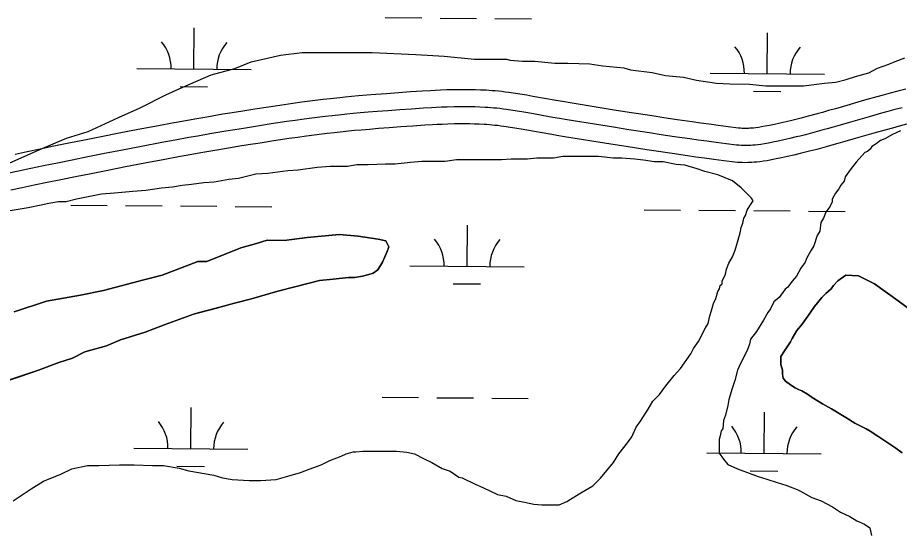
# Model space of a CAD drawing. Extents: x 3271442 to 3309282, y 752266 to 777610.
# Drawn here: x 3296918 to 3297690, y 770635 to 771084 of the extents above; entities that cross this region are included whole.
import ezdxf

# ---------------------------------------------------------------- set-up
doc = ezdxf.new("R2010")
doc.units = 0
for name, color, linetype in [('V-ROAD-CNTR', 7, 'Continuous'), ('V-SITE-VEGE', 7, 'Continuous'), ('V-TOPO-SHOR', 7, 'Continuous'), ('V-WETL-SWMP', 7, 'Continuous')]:
    doc.layers.add(name, color=color, linetype=linetype)

msp = doc.modelspace()

# ---------------------------------------------------------------- linework, layer by layer
at = {"layer": 'V-ROAD-CNTR'}
for points in [[(3297389.55, 771011.84), (3297369.12, 771015.49), (3297363.93, 771016.39), (3297359.99, 771017.04), (3297354.09, 771017.97), (3297348.13, 771018.84), (3297345.04, 771019.25), (3297342.05, 771019.61), (3297339.15, 771019.92), (3297336.35, 771020.18), (3297333.63, 771020.41), (3297331.01, 771020.61), (3297328.44, 771020.77), (3297323.56, 771021.03), (3297318.96, 771021.19), (3297314.66, 771021.29), (3297310.64, 771021.33), (3297306.88, 771021.33), (3297303.36, 771021.3), (3297300.04, 771021.25), (3297293.92, 771021.08), (3297288.56, 771020.88), (3297283.88, 771020.66), (3297279.79, 771020.44), (3297272.7, 771020.02), (3297262.15, 771019.31), (3297251.66, 771018.57), (3297241.14, 771017.81), (3297231.91, 771017.11), (3297223.83, 771016.46), (3297216.74, 771015.85), (3297210.53, 771015.3), (3297205.1, 771014.79), (3297200.32, 771014.31), (3297192, 771013.44), (3297185.74, 771012.73), (3297181.03, 771012.17), (3297173.98, 771011.28), (3297166.95, 771010.33), (3297159.06, 771009.21), (3297151.68, 771008.14), (3297137.88, 771006.08), (3297125.82, 771004.22), (3297115.28, 771002.55), (3297106.06, 771001.06), (3297097.99, 770999.72), (3297083.91, 770997.33), (3297073.35, 770995.49), (3297065.42, 770994.07), (3297053.55, 770991.91), (3297041.68, 770989.7), (3297023.81, 770986.3), (3297007.07, 770983.07), (3296991.38, 770980.01), (3296976.69, 770977.1), (3296962.92, 770974.33), (3296950.02, 770971.71), (3296937.93, 770969.23), (3296926.6, 770966.87), (3296915.99, 770964.64)], [(3297695.78, 771021.86), (3297688.75, 771020.06), (3297682.17, 771018.32), (3297676.04, 771016.64), (3297670.31, 771015.05), (3297659.65, 771012.01), (3297641.13, 771006.65), (3297634.22, 771004.66), (3297628.17, 771002.94), (3297622.89, 771001.45), (3297618.29, 771000.18), (3297610.18, 770998), (3297604.1, 770996.42), (3297599.55, 770995.27), (3297596.14, 770994.44), (3297590.98, 770993.22), (3297585.8, 770992.04), (3297580.74, 770990.92), (3297576.38, 770989.99), (3297572.66, 770989.26), (3297569.48, 770988.69), (3297566.76, 770988.27), (3297564.42, 770987.96), (3297562.42, 770987.73), (3297560.69, 770987.58), (3297559.21, 770987.47), (3297557.93, 770987.41), (3297556.89, 770987.38), (3297554.9, 770987.36), (3297553.5, 770987.39), (3297552.52, 770987.43), (3297550.95, 770987.54), (3297549.33, 770987.71), (3297540.25, 770988.82), (3297531.64, 770989.92), (3297523.55, 770990.99), (3297515.97, 770992.02), (3297508.87, 770993.01), (3297495.52, 770994.95), (3297483.84, 770996.69), (3297473.61, 770998.26), (3297455.68, 771001.07), (3297442.23, 771003.22), (3297401.85, 771009.75), (3297395.27, 771010.84), (3297389.49, 771011.85)], [(3297386.91, 770997.07), (3297366.53, 771000.72), (3297361.42, 771001.6), (3297357.59, 771002.24), (3297351.84, 771003.14), (3297346.07, 771003.99), (3297343.18, 771004.37), (3297340.37, 771004.7), (3297337.65, 771004.99), (3297335.01, 771005.24), (3297332.45, 771005.46), (3297329.97, 771005.64), (3297327.56, 771005.8), (3297322.9, 771006.04), (3297318.52, 771006.2), (3297314.41, 771006.29), (3297310.56, 771006.33), (3297306.94, 771006.33), (3297303.55, 771006.3), (3297300.37, 771006.25), (3297294.41, 771006.09), (3297289.19, 771005.89), (3297284.62, 771005.68), (3297280.63, 771005.47), (3297273.64, 771005.05), (3297263.18, 771004.35), (3297252.74, 771003.61), (3297242.25, 771002.85), (3297233.08, 771002.15), (3297225.06, 771001.51), (3297218.04, 771000.91), (3297211.91, 771000.36), (3297206.54, 770999.85), (3297201.84, 770999.39), (3297193.63, 770998.53), (3297187.47, 770997.83), (3297182.85, 770997.28), (3297175.93, 770996.41), (3297169.01, 770995.47), (3297161.19, 770994.36), (3297153.86, 770993.3), (3297140.13, 770991.25), (3297128.14, 770989.4), (3297117.65, 770987.74), (3297108.49, 770986.26), (3297100.48, 770984.93), (3297086.46, 770982.55), (3297075.95, 770980.71), (3297068.08, 770979.31), (3297056.27, 770977.16), (3297044.46, 770974.96), (3297026.63, 770971.56), (3297009.92, 770968.34), (3296994.28, 770965.29), (3296979.62, 770962.39), (3296965.89, 770959.63), (3296953.02, 770957.02), (3296940.97, 770954.54), (3296929.67, 770952.19), (3296919.09, 770949.96), (3296909.17, 770947.85)], [(3297692.53, 771005.55), (3297686.07, 771003.83), (3297680.03, 771002.18), (3297674.37, 771000.61), (3297663.79, 770997.6), (3297645.29, 770992.24), (3297638.35, 770990.24), (3297632.26, 770988.51), (3297626.92, 770987.01), (3297622.23, 770985.71), (3297614.01, 770983.5), (3297607.82, 770981.89), (3297603.16, 770980.72), (3297599.65, 770979.86), (3297594.38, 770978.61), (3297589.07, 770977.4), (3297583.92, 770976.26), (3297579.39, 770975.3), (3297575.43, 770974.52), (3297571.95, 770973.9), (3297568.91, 770973.42), (3297566.25, 770973.07), (3297563.92, 770972.81), (3297561.88, 770972.62), (3297560.1, 770972.5), (3297558.54, 770972.42), (3297557.18, 770972.38), (3297554.8, 770972.36), (3297553.01, 770972.4), (3297551.67, 770972.46), (3297549.67, 770972.6), (3297547.66, 770972.8), (3297538.39, 770973.93), (3297529.7, 770975.04), (3297521.56, 770976.12), (3297513.92, 770977.16), (3297506.76, 770978.17), (3297493.34, 770980.11), (3297481.59, 770981.86), (3297471.32, 770983.44), (3297453.34, 770986.25), (3297439.85, 770988.41), (3297399.42, 770994.94), (3297392.74, 770996.06), (3297386.91, 770997.07)], [(3297384.27, 770982.31), (3297363.93, 770985.95), (3297358.92, 770986.81), (3297355.19, 770987.43), (3297349.59, 770988.31), (3297344.01, 770989.13), (3297341.31, 770989.48), (3297338.69, 770989.79), (3297336.14, 770990.07), (3297333.67, 770990.3), (3297331.26, 770990.5), (3297328.93, 770990.68), (3297326.69, 770990.82), (3297322.24, 770991.05), (3297318.08, 770991.2), (3297314.16, 770991.29), (3297310.48, 770991.33), (3297307.01, 770991.33), (3297303.75, 770991.3), (3297300.7, 770991.25), (3297294.9, 770991.1), (3297289.82, 770990.9), (3297285.37, 770990.7), (3297281.47, 770990.49), (3297274.59, 770990.08), (3297264.21, 770989.39), (3297253.81, 770988.65), (3297243.36, 770987.89), (3297234.25, 770987.2), (3297226.3, 770986.56), (3297219.35, 770985.97), (3297213.28, 770985.42), (3297207.98, 770984.92), (3297203.36, 770984.47), (3297195.25, 770983.62), (3297189.2, 770982.94), (3297184.68, 770982.4), (3297177.88, 770981.54), (3297171.08, 770980.62), (3297163.32, 770979.51), (3297156.04, 770978.46), (3297142.38, 770976.42), (3297130.45, 770974.59), (3297120.03, 770972.93), (3297110.92, 770971.46), (3297102.96, 770970.14), (3297089.01, 770967.77), (3297078.56, 770965.94), (3297070.74, 770964.55), (3297058.99, 770962.41), (3297047.23, 770960.21), (3297029.45, 770956.83), (3297012.78, 770953.62), (3296997.17, 770950.57), (3296982.55, 770947.67), (3296968.86, 770944.93), (3296956.03, 770942.32), (3296944.01, 770939.85), (3296932.75, 770937.51), (3296922.2, 770935.29), (3296912.32, 770933.19)], [(3297696.31, 770991.03), (3297689.97, 770989.35), (3297684.02, 770987.72), (3297678.44, 770986.17), (3297667.93, 770983.18), (3297649.45, 770977.83), (3297642.47, 770975.82), (3297636.34, 770974.07), (3297630.94, 770972.56), (3297626.18, 770971.24), (3297617.85, 770969), (3297611.54, 770967.36), (3297606.78, 770966.16), (3297603.17, 770965.28), (3297597.77, 770963.99), (3297592.35, 770962.76), (3297587.09, 770961.6), (3297582.4, 770960.61), (3297578.19, 770959.78), (3297574.43, 770959.1), (3297571.06, 770958.58), (3297568.08, 770958.18), (3297565.42, 770957.88), (3297563.07, 770957.67), (3297560.99, 770957.53), (3297559.15, 770957.44), (3297557.47, 770957.38), (3297554.7, 770957.36), (3297552.52, 770957.41), (3297550.82, 770957.48), (3297548.38, 770957.65), (3297545.99, 770957.9), (3297536.54, 770959.05), (3297527.77, 770960.17), (3297519.56, 770961.25), (3297511.87, 770962.3), (3297504.65, 770963.32), (3297491.15, 770965.27), (3297479.35, 770967.03), (3297469.02, 770968.61), (3297450.99, 770971.44), (3297437.47, 770973.6), (3297396.99, 770980.14), (3297390.22, 770981.27), (3297384.34, 770982.3)]]:
    msp.add_lwpolyline(points, dxfattribs=at)
at = {"layer": 'V-SITE-VEGE'}
for p, q in [((3297122.58, 771045.8), (3297148.27, 771051.57)), ((3297148.27, 771051.57), (3297167.32, 771054.03)), ((3297167.32, 771054.03), (3297228.6, 771053.97)), ((3297228.6, 771053.97), (3297266.7, 771052.27)), ((3297266.7, 771052.27), (3297291.55, 771050.59)), ((3297108.5, 771040.02), (3297122.58, 771045.8)), ((3297291.55, 771050.59), (3297318.05, 771048.08)), ((3297318.05, 771048.08), (3297346.21, 771048.05)), ((3297346.21, 771048.05), (3297349.52, 771047.21)), ((3297349.52, 771047.21), (3297360.29, 771046.38)), ((3297360.29, 771046.38), (3297371.05, 771046.36)), ((3297371.05, 771046.36), (3297388.44, 771044.69)), ((3297388.44, 771044.69), (3297400.03, 771044.68)), ((3297400.03, 771044.68), (3297419.08, 771043.83)), ((3297419.08, 771043.83), (3297430.68, 771042.16)), ((3297680.8, 771043.55), (3297686.6, 771046.03)), ((3297686.6, 771046.03), (3297694.89, 771049.34)), ((3297087.79, 771034.24), (3297108.5, 771040.02)), ((3297430.68, 771042.16), (3297448.9, 771040.48)), ((3297448.9, 771040.48), (3297454.69, 771038.82)), ((3297454.69, 771038.82), (3297473.74, 771036.32)), ((3297473.74, 771036.32), (3297485.33, 771033.82)), ((3297651.8, 771032.82), (3297663.4, 771036.12)), ((3297663.4, 771036.12), (3297670.86, 771040.25)), ((3297670.86, 771040.25), (3297680.8, 771043.55)), ((3297062.93, 771023.5), (3297087.79, 771034.24)), ((3297485.33, 771033.82), (3297501.06, 771032.15)), ((3297501.06, 771032.15), (3297512.66, 771029.65)), ((3297512.66, 771029.65), (3297530.05, 771027.15)), ((3297634.4, 771027.86), (3297643.52, 771030.34)), ((3297643.52, 771030.34), (3297651.8, 771032.82)), ((3297048.01, 771016.89), (3297062.93, 771023.5)), ((3297530.05, 771027.15), (3297541.64, 771026.31)), ((3297541.64, 771026.31), (3297559.04, 771026.29)), ((3297559.04, 771026.29), (3297573.11, 771024.62)), ((3297573.11, 771024.62), (3297606.24, 771024.58)), ((3297606.24, 771024.58), (3297624.46, 771027.05)), ((3297624.46, 771027.05), (3297634.4, 771027.86)), ((3297025.64, 771005.32), (3297048.01, 771016.89)), ((3297006.58, 770997.06), (3297025.64, 771005.32)), ((3296980.06, 770984.66), (3297006.58, 770997.06)), ((3296961.01, 770978.88), (3296980.06, 770984.66)), ((3296937.81, 770968.97), (3296961.01, 770978.88)), ((3296921.24, 770961.53), (3296937.81, 770968.97)), ((3296900.52, 770952.45), (3296921.24, 770961.53))]:
    msp.add_line(p, q, dxfattribs=at)
for points in [[(3297691.09, 770985.18), (3297684.27, 770982.15), (3297677.44, 770978.37), (3297673.66, 770976.86), (3297669.86, 770973.84), (3297666.07, 770971.57), (3297664.56, 770969.3), (3297662.28, 770967.03), (3297660.01, 770966.27), (3297652.42, 770957.94), (3297647.11, 770951.13), (3297642.56, 770945.08), (3297641.8, 770941.29), (3297638.77, 770937.51), (3297637.25, 770934.48), (3297634.21, 770930.69), (3297631.18, 770925.39), (3297631.17, 770923.12), (3297629.65, 770919.33), (3297627.38, 770916.3), (3297625.86, 770914.03), (3297623.58, 770908.73), (3297621.31, 770904.95), (3297620.54, 770897.37), (3297618.26, 770893.59), (3297615.22, 770884.5), (3297612.95, 770880.71), (3297609.15, 770873.9), (3297607.63, 770870.11), (3297603.84, 770864.81), (3297600.04, 770858), (3297596.25, 770853.45), (3297592.46, 770848.16), (3297590.18, 770846.64), (3297584.87, 770839.07), (3297580.32, 770835.29), (3297577.29, 770829.23), (3297575.01, 770826.2), (3297571.21, 770819.39), (3297565.14, 770809.55), (3297559.83, 770802.74), (3297559.07, 770798.19), (3297556.79, 770792.89), (3297550.72, 770780.78), (3297548.44, 770775.47), (3297546.16, 770766.39), (3297543.88, 770759.57), (3297540.84, 770749.73), (3297540.08, 770744.42), (3297537.79, 770736.09), (3297536.27, 770731.55), (3297535.51, 770723.97), (3297533.99, 770722.46), (3297533.23, 770717.91), (3297532.47, 770714.88), (3297532.45, 770702.76), (3297536.24, 770697.46), (3297540.02, 770692.91), (3297548.35, 770689.11), (3297566.52, 770682.27), (3297574.1, 770679.99), (3297583.19, 770676.95), (3297590.76, 770674.67), (3297600.6, 770670.87), (3297603.63, 770669.35), (3297613.48, 770664.04), (3297621.8, 770661), (3297631.65, 770655.69), (3297638.46, 770651.14), (3297646.79, 770647.34), (3297652.85, 770643.54), (3297659.66, 770640.51), (3297664.21, 770637.47), (3297665.71, 770630.65)], [(3297304.4, 770681.79), (3297307.43, 770681.03), (3297318.78, 770675.71), (3297325.6, 770672.68), (3297338.47, 770666.6), (3297346.04, 770665.08), (3297354.38, 770661.28), (3297361.95, 770659.76), (3297370.28, 770658.24), (3297377.1, 770657.47), (3297392.25, 770657.45), (3297399.07, 770660.48), (3297403.62, 770663.5), (3297411.2, 770668.04), (3297421.81, 770674.09), (3297428.64, 770680.9), (3297440.02, 770694.53), (3297444.57, 770702.1), (3297452.16, 770711.94), (3297455.95, 770717.24), (3297459.75, 770725.57), (3297463.54, 770730.87), (3297470.37, 770741.47), (3297474.17, 770748.28), (3297480.23, 770754.33), (3297485.55, 770761.91), (3297493.13, 770770.99), (3297498.44, 770777.04), (3297507.54, 770789.91), (3297509.82, 770794.45), (3297514.37, 770800.51), (3297520.45, 770812.63), (3297522.73, 770816.41), (3297524.25, 770823.23), (3297525.77, 770827.77), (3297527.29, 770833.83), (3297529.57, 770838.38), (3297531.09, 770844.43), (3297532.6, 770846.7), (3297533.37, 770849.73), (3297534.88, 770851.25), (3297534.89, 770853.52), (3297537.92, 770859.58), (3297538.69, 770864.12), (3297540.96, 770869.42), (3297544, 770874.72), (3297546.28, 770880.78), (3297548.56, 770887.6), (3297550.84, 770895.93), (3297551.6, 770900.47), (3297553.12, 770904.26), (3297553.88, 770908.8), (3297555.4, 770911.08), (3297556.92, 770915.62), (3297559.2, 770919.41), (3297562.23, 770923.95), (3297560.72, 770926.22), (3297551.64, 770935.32), (3297544.07, 770941.39), (3297531.2, 770946.71), (3297519.84, 770949.75), (3297513.02, 770952.03), (3297502.42, 770955.07), (3297494.84, 770955.84), (3297483.48, 770958.12), (3297475.91, 770958.13), (3297466.06, 770959.66), (3297458.48, 770960.42), (3297447.12, 770961.19), (3297439.54, 770961.2), (3297426.67, 770962.73), (3297395.6, 770962.76), (3297387.27, 770961.26), (3297372.88, 770961.27), (3297364.54, 770960.52), (3297350.15, 770960.54), (3297341.81, 770959.79), (3297302.42, 770959.83), (3297292.57, 770958.33), (3297272.11, 770958.35), (3297262.26, 770957.6), (3297248.63, 770956.1), (3297240.29, 770956.11), (3297225.14, 770955.37), (3297215.29, 770955.38), (3297206.96, 770953.87), (3297191.8, 770953.89), (3297180.44, 770953.14), (3297163.77, 770950.89), (3297154.68, 770950.14), (3297137.25, 770947.88), (3297126.64, 770947.14), (3297111.49, 770943.36), (3297103.15, 770942.62), (3297090.27, 770940.36), (3297081.18, 770939.61), (3297070.57, 770938.1), (3297062.24, 770937.35), (3297053.9, 770935.85), (3297044.05, 770935.1), (3297030.41, 770932.84)], [(3297030.41, 770932.84), (3297019.05, 770932.1), (3297003.14, 770930.6), (3296991.77, 770929.85), (3296969.8, 770925.33), (3296960.71, 770923.07), (3296953.89, 770923.08), (3296945.55, 770921.57), (3296938.73, 770920.06), (3296927.36, 770917.8), (3296909.94, 770914.79), (3296901.6, 770914.04), (3296890.99, 770910.27), (3296884.17, 770909.51), (3296868.26, 770904.23), (3296856.14, 770901.97), (3296847.8, 770901.22), (3296834.92, 770895.93), (3296826.58, 770893.67), (3296811.43, 770889.14), (3296803.09, 770886.87), (3296793.99, 770885.37), (3296788.69, 770883.1), (3296787.82, 770882.85)], [(3296915.23, 770826.77), (3296943.59, 770836.1), (3296973.28, 770841.38), (3296993.53, 770845.35), (3297028.63, 770854.66), (3297044.83, 770858.65), (3297075.9, 770870.67), (3297083.99, 770870.64), (3297113.71, 770882.66), (3297127.21, 770886.66), (3297136.66, 770889.32), (3297151.5, 770889.26), (3297171.74, 770891.88), (3297200.07, 770894.47), (3297216.25, 770893.06), (3297233.78, 770890.3), (3297240.51, 770888.92), (3297243.19, 770883.52), (3297241.83, 770879.48), (3297237.75, 770870.05), (3297233.67, 770863.32), (3297229.62, 770860.64), (3297225.56, 770859.31), (3297220.17, 770857.98), (3297213.42, 770856.66), (3297208.02, 770856.68), (3297194.53, 770855.38), (3297182.39, 770854.08), (3297162.14, 770848.76), (3297145.94, 770844.77), (3297122.98, 770838.12), (3297073.02, 770824.82), (3297047.37, 770815.48), (3297029.81, 770808.8), (3297008.2, 770802.14), (3296996.04, 770796.79), (3296977.14, 770791.46), (3296966.33, 770786.11), (3296954.18, 770782.11), (3296936.62, 770775.43), (3296892.05, 770760.77)], [(3297709.17, 770821.26), (3297689.23, 770836.24), (3297668.3, 770851.22), (3297654.34, 770858.22), (3297643.37, 770858.73), (3297636.38, 770853.75), (3297632.39, 770849.77), (3297630.39, 770846.78), (3297625.9, 770842.79)], [(3297625.9, 770842.79), (3297622.4, 770839.3), (3297615.91, 770831.33), (3297611.91, 770825.85), (3297604.92, 770815.88), (3297600.43, 770810.4), (3297596.43, 770803.42), (3297594.93, 770800.43), (3297589.44, 770792.45), (3297586.44, 770787.47), (3297586.43, 770780.49), (3297587.92, 770775.5), (3297587.92, 770772.01), (3297588.41, 770768.52), (3297590.41, 770766.02), (3297594.89, 770762.53), (3297598.88, 770760.03), (3297601.87, 770758.53), (3297604.86, 770757.53), (3297609.85, 770754.53), (3297613.83, 770751.53), (3297622.8, 770746.04), (3297630.78, 770741.54), (3297643.24, 770734.05), (3297651.21, 770729.05), (3297661.18, 770724.05), (3297664.67, 770722.05), (3297671.15, 770717.56), (3297687.1, 770707.07), (3297692.58, 770703.07)], [(3296914.22, 770660.99), (3296930.14, 770671.58), (3296940.75, 770678.39), (3296955.91, 770684.43), (3296965.76, 770688.97), (3296979.4, 770691.99), (3296989.25, 770691.97), (3297007.43, 770692.71), (3297020.31, 770692.7), (3297036.22, 770691.92), (3297046.07, 770691.91), (3297059.7, 770689.62), (3297068.03, 770687.34), (3297090, 770683.53), (3297097.57, 770681.25), (3297105.91, 770679.73), (3297121.06, 770678.95), (3297130.91, 770678.95), (3297144.54, 770679.69), (3297152.88, 770681.95), (3297165.76, 770685.73), (3297173.34, 770688.75), (3297183.95, 770692.53), (3297191.53, 770696.31), (3297201.38, 770700.08), (3297205.93, 770702.35), (3297211.99, 770703.86), (3297214.27, 770703.86), (3297220.33, 770704.61), (3297249.88, 770704.58), (3297258.96, 770703.81), (3297265.78, 770702.29), (3297274.11, 770697.73), (3297280.93, 770694.69), (3297290.01, 770689.38), (3297296.82, 770687.1), (3297304.4, 770681.79)]]:
    msp.add_lwpolyline(points, dxfattribs=at)
at = {"layer": 'V-TOPO-SHOR'}
msp.add_lwpolyline([(3296892.05, 770760.77), (3296920.41, 770770.1), (3296936.62, 770775.43), (3296954.18, 770782.11), (3296966.33, 770786.11), (3296977.14, 770791.46), (3296996.04, 770796.79), (3297008.2, 770802.14), (3297029.81, 770808.8), (3297047.37, 770815.48), (3297073.02, 770824.82), (3297087.88, 770828.81), (3297108.13, 770834.13), (3297122.98, 770838.12), (3297145.93, 770844.77), (3297162.14, 770848.76), (3297182.39, 770854.08), (3297194.53, 770855.38), (3297208.02, 770856.68), (3297213.42, 770856.66), (3297220.17, 770857.98), (3297225.56, 770859.31), (3297229.62, 770860.64), (3297233.67, 770863.32), (3297237.75, 770870.05), (3297241.83, 770879.48), (3297243.19, 770883.52), (3297240.51, 770888.92), (3297233.78, 770890.3), (3297216.25, 770893.06), (3297200.07, 770894.47), (3297171.74, 770891.88), (3297151.5, 770889.26), (3297136.66, 770889.32), (3297127.21, 770886.66), (3297113.71, 770882.66), (3297083.99, 770870.64), (3297075.9, 770870.67), (3297044.83, 770858.65), (3297028.63, 770854.66), (3296993.53, 770845.35), (3296973.28, 770841.38), (3296943.59, 770836.1), (3296915.23, 770826.77)], dxfattribs=at)
at = {"layer": 'V-WETL-SWMP'}
for p, q in [((3297240.02, 771084.47), (3297272.02, 771084.21)), ((3297288.02, 771084.08), (3297320.02, 771083.81)), ((3297336.02, 771083.68), (3297368.02, 771083.42)), ((3297072.58, 771039.42), (3297072.88, 771075.42)), ((3297574.47, 771035.28), (3297574.77, 771071.28)), ((3297022.58, 771039.83), (3297122.58, 771039.01)), ((3297524.47, 771035.7), (3297624.47, 771034.87)), ((3297060.46, 771024.09), (3297084.45, 771023.89)), ((3297562.35, 771019.95), (3297586.35, 771019.76)), ((3296964.75, 770920.23), (3296996.75, 770919.97)), ((3297012.75, 770919.84), (3297044.75, 770919.57)), ((3297060.75, 770919.44), (3297092.75, 770919.18)), ((3297108.75, 770919.05), (3297140.75, 770918.78)), ((3297466.64, 770916.1), (3297498.64, 770915.83)), ((3297514.64, 770915.7), (3297546.64, 770915.44)), ((3297562.64, 770915.31), (3297594.64, 770915.04)), ((3297610.64, 770914.91), (3297642.64, 770914.65)), ((3297311.64, 770866.63), (3297311.94, 770902.63)), ((3297127.21, 770886.66), (3297136.67, 770889.32)), ((3297136.67, 770889.32), (3297151.5, 770889.26)), ((3297151.5, 770889.26), (3297171.74, 770891.88)), ((3297171.74, 770891.88), (3297200.08, 770894.47)), ((3297200.08, 770894.47), (3297216.26, 770893.06)), ((3297216.26, 770893.06), (3297233.78, 770890.3)), ((3297233.78, 770890.3), (3297240.52, 770888.92)), ((3297083.99, 770870.64), (3297113.71, 770882.66)), ((3297113.71, 770882.66), (3297127.21, 770886.66)), ((3297240.52, 770888.92), (3297243.19, 770883.52)), ((3297243.19, 770883.52), (3297241.83, 770879.48)), ((3297241.83, 770879.48), (3297237.75, 770870.05)), ((3297044.84, 770858.65), (3297075.9, 770870.67)), ((3297075.9, 770870.67), (3297083.99, 770870.64)), ((3297237.75, 770870.05), (3297233.68, 770863.32)), ((3297261.64, 770867.04), (3297361.64, 770866.22)), ((3297028.64, 770854.66), (3297044.84, 770858.65)), ((3297225.57, 770859.31), (3297220.17, 770857.98)), ((3297229.62, 770860.64), (3297225.57, 770859.31)), ((3297233.68, 770863.32), (3297229.62, 770860.64)), ((3297636.38, 770853.75), (3297643.37, 770858.73)), ((3297643.37, 770858.73), (3297654.34, 770858.22)), ((3296993.53, 770845.35), (3297028.64, 770854.66)), ((3297182.39, 770854.08), (3297162.14, 770848.76)), ((3297194.53, 770855.38), (3297182.39, 770854.08)), ((3297208.03, 770856.68), (3297194.53, 770855.38)), ((3297213.42, 770856.66), (3297208.03, 770856.68)), ((3297220.17, 770857.98), (3297213.42, 770856.66)), ((3297299.51, 770851.3), (3297323.51, 770851.1)), ((3297632.39, 770849.77), (3297636.38, 770853.75)), ((3297654.34, 770858.22), (3297668.3, 770851.22)), ((3297668.3, 770851.22), (3297689.23, 770836.24)), ((3296973.29, 770841.38), (3296993.53, 770845.35)), ((3297145.94, 770844.78), (3297122.98, 770838.12)), ((3297162.14, 770848.76), (3297145.94, 770844.78)), ((3297625.9, 770842.79), (3297630.39, 770846.78)), ((3297630.39, 770846.78), (3297632.39, 770849.77)), ((3296915.24, 770826.77), (3296943.59, 770836.1)), ((3296943.59, 770836.1), (3296973.29, 770841.38)), ((3297122.98, 770838.12), (3297108.13, 770834.13)), ((3297615.91, 770831.33), (3297622.4, 770839.3)), ((3297622.4, 770839.3), (3297625.9, 770842.79)), ((3297689.23, 770836.24), (3297709.16, 770821.26)), ((3297087.88, 770828.81), (3297073.03, 770824.82)), ((3297108.13, 770834.13), (3297087.88, 770828.81)), ((3297611.91, 770825.85), (3297615.91, 770831.33)), ((3297073.03, 770824.82), (3297047.37, 770815.48)), ((3297604.92, 770815.88), (3297611.91, 770825.85)), ((3297047.37, 770815.48), (3297029.81, 770808.8)), ((3297600.43, 770810.4), (3297604.92, 770815.88)), ((3297029.81, 770808.8), (3297008.2, 770802.14)), ((3297596.43, 770803.42), (3297600.43, 770810.4)), ((3296996.05, 770796.79), (3296977.14, 770791.47)), ((3297008.2, 770802.14), (3296996.05, 770796.79)), ((3297589.44, 770792.46), (3297594.93, 770800.43)), ((3297594.93, 770800.43), (3297596.43, 770803.42)), ((3296977.14, 770791.47), (3296966.33, 770786.11)), ((3297586.44, 770787.47), (3297589.44, 770792.46)), ((3296954.18, 770782.11), (3296936.62, 770775.44)), ((3296966.33, 770786.11), (3296954.18, 770782.11)), ((3297586.43, 770780.49), (3297586.44, 770787.47)), ((3296936.62, 770775.44), (3296892.06, 770760.77)), ((3297587.92, 770775.5), (3297586.43, 770780.49)), ((3297587.92, 770772.01), (3297587.92, 770775.5)), ((3297588.41, 770768.52), (3297587.92, 770772.01)), ((3297590.41, 770766.02), (3297588.41, 770768.52)), ((3297594.89, 770762.53), (3297590.41, 770766.02)), ((3297598.88, 770760.03), (3297594.89, 770762.53)), ((3297601.87, 770758.53), (3297598.88, 770760.03)), ((3297604.86, 770757.53), (3297601.87, 770758.53)), ((3297237.28, 770751.81), (3297269.28, 770751.54)), ((3297285.28, 770751.41), (3297317.28, 770751.15)), ((3297333.28, 770751.02), (3297365.28, 770750.75)), ((3297609.84, 770754.53), (3297604.86, 770757.53)), ((3297613.83, 770751.53), (3297609.84, 770754.53)), ((3297622.8, 770746.04), (3297613.83, 770751.53)), ((3297069.84, 770706.76), (3297070.14, 770742.75)), ((3297630.78, 770741.54), (3297622.8, 770746.04)), ((3297571.73, 770702.62), (3297572.03, 770738.62)), ((3297643.24, 770734.05), (3297630.78, 770741.54)), ((3297651.21, 770729.05), (3297643.24, 770734.05)), ((3297661.18, 770724.05), (3297651.21, 770729.05)), ((3297664.67, 770722.05), (3297661.18, 770724.05)), ((3297671.15, 770717.56), (3297664.67, 770722.05)), ((3297687.1, 770707.07), (3297671.15, 770717.56)), ((3297019.84, 770707.17), (3297119.84, 770706.34)), ((3297692.58, 770703.07), (3297687.1, 770707.07)), ((3297521.73, 770703.03), (3297621.73, 770702.21)), ((3297057.72, 770691.42), (3297081.71, 770691.23)), ((3297559.61, 770687.29), (3297583.61, 770687.09))]:
    msp.add_line(p, q, dxfattribs=at)
for centre, start, end in [((3297017.34, 771040.35), 358.75626, 40.29991), ((3297127.83, 771039.44), 138.75625, 180.29991), ((3297519.24, 771036.21), 358.75626, 40.29991), ((3297629.72, 771035.3), 138.75625, 180.29991), ((3297256.4, 770867.56), 358.75626, 40.29991), ((3297366.88, 770866.65), 138.75625, 180.29991), ((3297014.6, 770707.68), 358.75626, 40.29991), ((3297125.09, 770706.77), 138.75625, 180.29991), ((3297516.5, 770703.55), 358.75626, 40.29991), ((3297626.98, 770702.64), 138.75625, 180.29991)]:
    msp.add_arc(centre, 35.25, start, end, dxfattribs=at)

doc.saveas('drawing.dxf')
